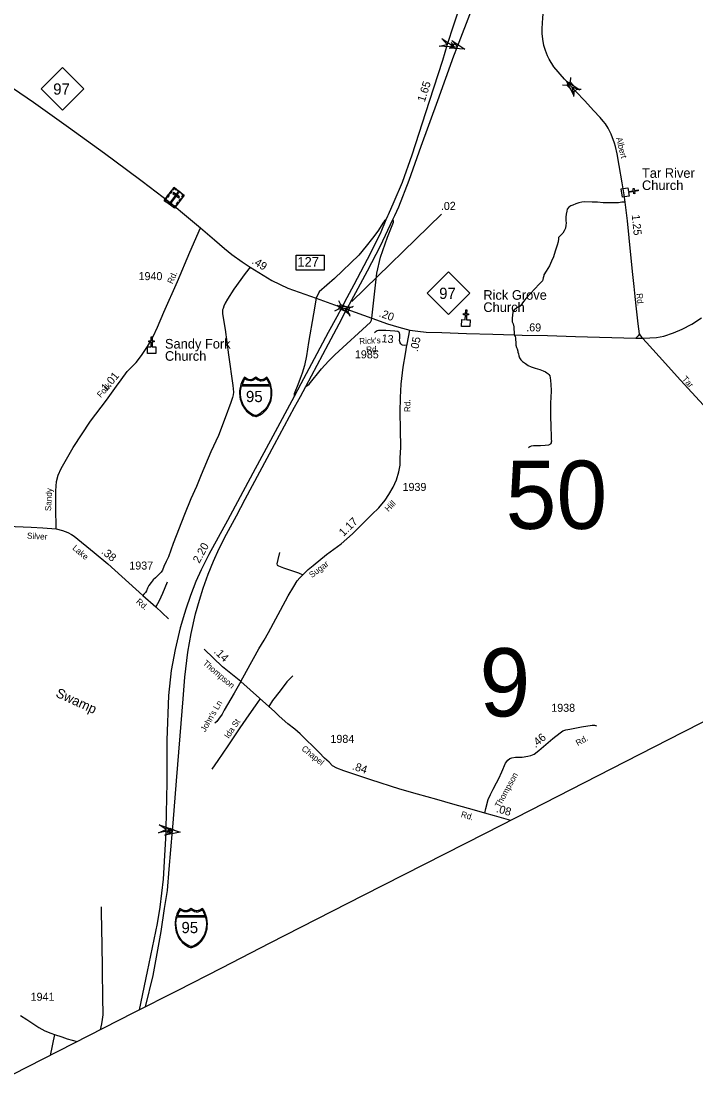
# Model space of a CAD drawing. Extents: x 2220236 to 2384410, y 720751 to 894131.
# Drawn here: x 2298391 to 2308913, y 748943 to 765749 of the extents above; entities that cross this region are included whole.
import ezdxf

# ---------------------------------------------------------------- set-up
doc = ezdxf.new("R2010")
doc.units = 0
doc.layers.add('Default', color=7, linetype='Continuous')

msp = doc.modelspace()

# ---------------------------------------------------------------- linework, layer by layer
at = {"layer": 'Default'}
for p, q in [((2305081, 765345), (2305096, 765356)), ((2305112, 765401), (2305106, 765419)), ((2305111, 765351), (2305127, 765396)), ((2305141, 765391), (2305157, 765401)), ((2305131, 765328), (2305126, 765346)), ((2306961, 764875), (2306959, 764806)), ((2306838, 764759), (2306907, 764757)), ((2307062, 764695), (2307131, 764693)), ((2307012, 764648), (2307009, 764579)), ((2303547, 761377), (2304946, 762738)), ((2303341, 761390), (2303370, 761328)), ((2303284, 761232), (2303346, 761261)), ((2303489, 761211), (2303518, 761149)), ((2303512, 761276), (2303575, 761305)), ((2300683, 756421), (2300487, 756607)), ((2300668, 753075), (2300680, 753090)), ((2300682, 753137), (2300672, 753153)), ((2300695, 753089), (2300698, 753136)), ((2300721, 753072), (2300711, 753088)), ((2300714, 753135), (2300725, 753150)), ((2298906, 749925), (2298836, 749599))]:
    msp.add_line(p, q, dxfattribs=at)
for points in [[(2306782, 769281), (2306694, 769125), (2306293, 768418), (2306220, 768291), (2306042, 767948), (2305800, 767445), (2305475, 766664), (2305306, 766206), (2305135, 765692), (2305039, 765388)], [(2305198, 765358), (2305417, 765928), (2305571, 766299), (2305793, 766816), (2306037, 767338), (2306368, 767996), (2306568, 768369), (2306860, 768889), (2306985, 769098), (2307079, 769254)], [(2307047, 764657), (2306866, 764850), (2306702, 765040), (2306628, 765162), (2306601, 765214), (2306570, 765294), (2306548, 765372), (2306529, 765473), (2306521, 765563), (2306521, 765642), (2306532, 765807), (2306550, 766020), (2306566, 766158), (2306584, 766394), (2306595, 766521), (2306610, 766650), (2306634, 766765), (2306664, 766860), (2306711, 766971)], [(2305039, 765388), (2304961, 765138), (2304756, 764498), (2304486, 763661), (2304332, 763236), (2304205, 762933), (2304113, 762728), (2304106, 762711), (2304081, 762649)], [(2304190, 762659), (2304219, 762721), (2304283, 762854), (2304445, 763270), (2304631, 763804), (2304892, 764518), (2305142, 765211), (2305198, 765358)], [(2298265, 764703), (2298578, 764488), (2299124, 764099), (2299686, 763691), (2300028, 763439), (2300272, 763253), (2300711, 762924), (2300998, 762685), (2301184, 762528)], [(2308085, 760803), (2308038, 760873), (2308020, 761028), (2307994, 761262), (2307974, 761454), (2307955, 761610), (2307936, 761799), (2307905, 762107), (2307851, 762638), (2307814, 762930), (2307800, 763044), (2307767, 763232), (2307721, 763500), (2307690, 763681), (2307666, 763795), (2307651, 763850), (2307599, 763992), (2307550, 764085), (2307507, 764151), (2307471, 764194), (2307423, 764248), (2307321, 764361), (2307184, 764511), (2307047, 764657)], [(2307814, 762930), (2307766, 762926), (2307713, 762918), (2307625, 762917), (2307473, 762918), (2307383, 762927), (2307298, 762929), (2307185, 762933), (2307139, 762927), (2307092, 762918), (2307047, 762899), (2306998, 762880), (2306967, 762870), (2306938, 762849), (2306912, 762820), (2306903, 762788), (2306892, 762741), (2306891, 762695), (2306891, 762641), (2306892, 762598), (2306891, 762569), (2306882, 762519), (2306863, 762478), (2306840, 762445), (2306819, 762423), (2306794, 762396), (2306773, 762377), (2306773, 762353), (2306767, 762310), (2306753, 762257), (2306724, 762164), (2306698, 762076), (2306666, 762005), (2306632, 761935), (2306581, 761852), (2306547, 761792), (2306544, 761775), (2306537, 761747), (2306531, 761722), (2306523, 761701), (2306508, 761684), (2306472, 761645), (2306336, 761500), (2306264, 761424), (2306234, 761382), (2306214, 761353), (2306198, 761329), (2306189, 761316), (2306172, 761300), (2306142, 761288), (2306120, 761273), (2306096, 761258), (2306083, 761245), (2306072, 761230), (2306062, 761205), (2306058, 761170), (2306051, 761111), (2306053, 761060), (2306067, 761029), (2306075, 760982), (2306078, 760941), (2306080, 760903), (2306082, 760855)], [(2298931, 757827), (2298927, 758158), (2298927, 758421), (2298938, 758567), (2298962, 758661), (2299011, 758768), (2299195, 759093), (2299468, 759506), (2299719, 759837), (2299795, 759946), (2299872, 760051), (2299947, 760153), (2300042, 760280), (2300182, 760421), (2300266, 760530), (2300358, 760671), (2300411, 760761), (2300445, 760827), (2300516, 760977), (2300614, 761210), (2300824, 761686), (2301021, 762146), (2301184, 762528)], [(2301184, 762528), (2301403, 762338), (2301559, 762206), (2301674, 762111), (2301835, 761997), (2301961, 761913), (2302299, 761704), (2302550, 761585), (2302989, 761428)], [(2304081, 762649), (2304059, 762634), (2304042, 762613), (2303952, 762477), (2303871, 762365), (2303774, 762239), (2303656, 762101), (2303275, 761733), (2303040, 761526), (2302989, 761428)], [(2304081, 762649), (2304003, 762458), (2303840, 762130), (2303579, 761638), (2303471, 761431), (2303393, 761281)], [(2303472, 761255), (2303550, 761400), (2303612, 761514), (2303794, 761854), (2303993, 762245), (2304190, 762659)], [(2303858, 761117), (2303899, 761444), (2303937, 761821), (2303996, 762071), (2304106, 762380), (2304196, 762613), (2304200, 762634), (2304190, 762659)], [(2301961, 761913), (2301880, 761815), (2301707, 761570), (2301607, 761415), (2301568, 761348), (2301549, 761304), (2301538, 761269), (2301531, 761246), (2301531, 761213), (2301529, 761181), (2301568, 760939), (2301623, 760545), (2301688, 760066), (2301697, 760011), (2301700, 759958), (2301695, 759916), (2301686, 759877), (2301658, 759796), (2301570, 759560), (2301464, 759282), (2301346, 759028), (2301198, 758667), (2301124, 758487), (2301036, 758293), (2300934, 758050), (2300756, 757596), (2300684, 757390), (2300647, 757314), (2300615, 757235), (2300590, 757182), (2300569, 757149), (2300542, 757118), (2300510, 757086), (2300481, 757059), (2300444, 757027), (2300416, 756987), (2300379, 756939), (2300358, 756897), (2300340, 756855), (2300324, 756832), (2300298, 756805), (2300283, 756786)], [(2302989, 761428), (2302949, 761181), (2302873, 760733), (2302839, 760525), (2302808, 760377), (2302774, 760259), (2302742, 760172), (2302703, 760076), (2302645, 759935), (2302646, 759891)], [(2302989, 761428), (2303393, 761281)], [(2303393, 761281), (2303313, 761136), (2303179, 760892), (2302960, 760479), (2302752, 760091), (2302646, 759891)], [(2302829, 760047), (2303183, 760717), (2303391, 761107), (2303419, 761161), (2303472, 761255)], [(2303393, 761281), (2303433, 761268), (2303472, 761255)], [(2303472, 761255), (2303858, 761117)], [(2302829, 760047), (2302880, 760083), (2303072, 760323), (2303182, 760445), (2303285, 760544), (2303837, 761052), (2303854, 761084), (2303858, 761117)], [(2303858, 761117), (2304105, 761027), (2304284, 760974), (2304455, 760928)], [(2308085, 760803), (2308200, 760806), (2308304, 760815), (2308417, 760835), (2308572, 760885), (2308707, 760942), (2308858, 761023), (2309007, 761123)], [(2304408, 760693), (2304363, 760691), (2304337, 760693), (2304327, 760700), (2304312, 760713), (2304302, 760732), (2304294, 760765), (2304295, 760806), (2304299, 760835), (2304299, 760863), (2304294, 760884), (2304282, 760897), (2304265, 760905), (2304219, 760911), (2304147, 760916), (2304081, 760922), (2303988, 760924), (2303965, 760924), (2303944, 760917), (2303912, 760897), (2303902, 760889)], [(2304408, 760693), (2304412, 760711), (2304455, 760928)], [(2304455, 760928), (2304577, 760911), (2304709, 760896), (2304953, 760890), (2305340, 760877), (2305747, 760866), (2306082, 760855), (2306206, 760851), (2306602, 760843), (2307040, 760828), (2307984, 760801), (2308085, 760803)], [(2306082, 760855), (2306096, 760830), (2306103, 760811), (2306104, 760777), (2306109, 760740), (2306110, 760696), (2306117, 760660), (2306129, 760635), (2306139, 760600), (2306142, 760584), (2306150, 760559), (2306154, 760525), (2306166, 760497), (2306185, 760464), (2306213, 760438), (2306260, 760405), (2306302, 760378), (2306346, 760357), (2306409, 760333), (2306481, 760313), (2306536, 760295), (2306573, 760278), (2306595, 760262), (2306608, 760250), (2306623, 760237), (2306637, 760215), (2306644, 760184), (2306652, 760140), (2306656, 760079), (2306658, 759987), (2306657, 759873), (2306649, 759799), (2306648, 759676), (2306649, 759594), (2306656, 759414), (2306660, 759277), (2306662, 759221), (2306664, 759192), (2306662, 759179), (2306660, 759166), (2306649, 759151), (2306637, 759141), (2306616, 759133), (2306565, 759128), (2306494, 759121), (2306384, 759121), (2306350, 759118), (2306329, 759108), (2306311, 759095), (2306306, 759089)], [(2308038, 760873), (2308021, 760842), (2307984, 760801)], [(2301813, 755438), (2301901, 755603), (2302098, 755950), (2302179, 756086), (2302245, 756206), (2302361, 756420), (2302433, 756553), (2302554, 756780), (2302642, 756923), (2302697, 757013), (2302736, 757060), (2302781, 757109), (2302864, 757188), (2302944, 757253), (2303155, 757422), (2303380, 757593), (2303557, 757747), (2303717, 757903), (2303858, 758048), (2303968, 758155), (2304066, 758273), (2304126, 758359), (2304192, 758476), (2304243, 758588), (2304282, 758716), (2304301, 758817), (2304305, 758928), (2304314, 759103), (2304308, 759379), (2304305, 759649), (2304310, 759878), (2304318, 760087), (2304348, 760351), (2304384, 760556), (2304408, 760693)], [(2309154, 759631), (2308680, 760148), (2308349, 760515), (2308148, 760736), (2308085, 760803)], [(2319981, 760403), (2317987, 759382), (2316918, 758831), (2315940, 758332), (2312438, 756546), (2310566, 755586), (2308713, 754646), (2307603, 754075), (2306331, 753423), (2305629, 753064), (2303724, 752098), (2302269, 751355), (2301514, 750963), (2300820, 750611), (2300140, 750264), (2297549, 748943)], [(2300748, 753112), (2300757, 753228), (2300811, 753888), (2300867, 754590), (2300917, 755169), (2300940, 755506), (2300988, 755899), (2301038, 756192), (2301108, 756498), (2301167, 756711), (2301226, 756897), (2301305, 757119), (2301386, 757321), (2301479, 757520), (2301591, 757740), (2301746, 758029), (2301883, 758290), (2302338, 759141), (2302655, 759726), (2302744, 759892), (2302829, 760047)], [(2302646, 759891), (2302317, 759273), (2302003, 758695), (2301605, 757953), (2301316, 757422), (2301195, 757183), (2301114, 757001), (2301030, 756782), (2300957, 756571), (2300934, 756501), (2300870, 756279), (2300788, 755939), (2300727, 755610), (2300687, 755220), (2300662, 754523), (2300659, 753865), (2300646, 753144)], [(2297087, 757898), (2297820, 757876), (2298292, 757859), (2298541, 757853), (2298725, 757842), (2298931, 757827)], [(2298931, 757827), (2299033, 757799), (2299112, 757767), (2299170, 757734), (2299211, 757711), (2299527, 757454), (2299740, 757276), (2300283, 756786), (2300487, 756607)], [(2302417, 757456), (2302394, 757345), (2302377, 757280), (2302383, 757257), (2302405, 757246), (2302479, 757216), (2302713, 757139), (2302781, 757109)], [(2300667, 756991), (2300593, 756816), (2300540, 756699), (2300487, 756607)], [(2301813, 755438), (2301529, 755671), (2301242, 755946)], [(2301813, 755438), (2301709, 755258), (2301557, 754995), (2301523, 754931), (2301465, 754850), (2301441, 754818), (2301409, 754788)], [(2305624, 753384), (2305461, 753431), (2305369, 753456), (2305125, 753526), (2304877, 753595), (2304574, 753680), (2304298, 753757), (2303843, 753905), (2303421, 754043), (2303314, 754088), (2303248, 754122), (2303194, 754179), (2303120, 754244), (2303037, 754329), (2302740, 754622), (2302657, 754695), (2302551, 754779), (2302412, 754901), (2302339, 754970), (2302250, 755050), (2301813, 755438)], [(2302628, 755529), (2302534, 755433), (2302427, 755296), (2302309, 755142), (2302250, 755050)], [(2301369, 754070), (2301461, 754205), (2301615, 754434), (2301805, 754718), (2301946, 754921), (2302042, 755060), (2302115, 755167)], [(2305624, 753384), (2305640, 753458), (2305677, 753596), (2305711, 753675), (2305757, 753759), (2305808, 753856), (2305844, 753923), (2305891, 754031), (2305949, 754164), (2305982, 754210), (2306013, 754238), (2306045, 754250), (2306104, 754258), (2306208, 754260), (2306298, 754272), (2306345, 754284), (2306395, 754307), (2306468, 754362), (2306687, 754548), (2306799, 754640), (2306841, 754668), (2306890, 754684), (2306951, 754698), (2307134, 754732), (2307302, 754761), (2307336, 754759), (2307370, 754749)], [(2306030, 753269), (2305778, 753341), (2305624, 753384)], [(2300646, 753144), (2300645, 753079), (2300625, 752725), (2300600, 752354), (2300550, 751916), (2300508, 751660), (2300355, 750912), (2300230, 750310)], [(2300325, 750359), (2300445, 750846), (2300572, 751536), (2300625, 751893), (2300668, 752177), (2300698, 752511), (2300748, 753112)], [(2299632, 751922), (2299636, 751817), (2299640, 751604), (2299652, 750992), (2299657, 750433), (2299661, 750314), (2299662, 750234), (2299652, 750159), (2299639, 750093), (2299621, 749999)], [(2298374, 750225), (2298474, 750162), (2298584, 750087), (2298661, 750038), (2298753, 749984), (2298846, 749946), (2298906, 749925), (2299022, 749888), (2299104, 749861), (2299261, 749816)]]:
    msp.add_lwpolyline(points, dxfattribs=at)
for points in [[(2304952, 765484), (2305155, 765349), (2304911, 765365), (2305039, 765388)], [(2305111, 765455), (2305314, 765319), (2305070, 765335), (2305198, 765358)], [(2305126, 765346), (2305141, 765390), (2305112, 765401), (2305096, 765356)], [(2298698, 764696), (2299031, 765029), (2299364, 764696), (2299031, 764363)], [(2307015, 764599), (2306902, 764815), (2307108, 764684), (2306985, 764725)], [(2306959, 764806), (2307062, 764695), (2307011, 764647), (2306907, 764757)], [(2300772, 763158), (2300931, 763039), (2300778, 762835), (2300619, 762954)], [(2300661, 763010), (2300687, 763045), (2300696, 763038), (2300670, 763003)], [(2300701, 763064), (2300727, 763099), (2300736, 763092), (2300710, 763057)], [(2300841, 763069), (2300826, 763080), (2300705, 762918), (2300720, 762907)], [(2300746, 763123), (2300755, 763117), (2300774, 763142), (2300807, 763118), (2300813, 763127), (2300772, 763158)], [(2300764, 763079), (2300752, 763064), (2300847, 762994), (2300858, 763009)], [(2300831, 763114), (2300872, 763083), (2300866, 763073), (2300824, 763105)], [(2300905, 763004), (2300896, 763011), (2300915, 763037), (2300883, 763061), (2300889, 763070), (2300931, 763039)], [(2307859, 763152), (2307868, 763096), (2307943, 763107), (2307938, 763139), (2307954, 763141), (2307959, 763110), (2308018, 763119), (2308021, 763103), (2307961, 763094), (2307966, 763062), (2307950, 763060), (2307946, 763092), (2307870, 763080), (2307879, 763023), (2307773, 763008), (2307754, 763137)], [(2300646, 762934), (2300652, 762944), (2300635, 762957), (2300659, 762989), (2300650, 762996), (2300619, 762954)], [(2300672, 762929), (2300740, 762878), (2300733, 762869), (2300665, 762920)], [(2300752, 762855), (2300759, 762864), (2300776, 762851), (2300801, 762883), (2300810, 762876), (2300778, 762835)], [(2300813, 762900), (2300839, 762934), (2300848, 762927), (2300822, 762893)], [(2300852, 762952), (2300878, 762987), (2300887, 762980), (2300861, 762946)], [(2302681, 762098), (2303116, 762098), (2303116, 761865), (2302681, 761865)], [(2304724, 761505), (2305057, 761838), (2305390, 761505), (2305057, 761172)], [(2303370, 761328), (2303512, 761276), (2303488, 761210), (2303346, 761261)], [(2303515, 761170), (2303317, 761312), (2303559, 761288), (2303431, 761269)], [(2305263, 761094), (2305320, 761092), (2305323, 761168), (2305291, 761170), (2305291, 761186), (2305323, 761184), (2305326, 761244), (2305342, 761244), (2305339, 761184), (2305371, 761182), (2305371, 761166), (2305339, 761168), (2305336, 761092), (2305393, 761089), (2305389, 760983), (2305258, 760988)], [(2300356, 760670), (2300413, 760670), (2300413, 760746), (2300381, 760746), (2300381, 760762), (2300413, 760762), (2300413, 760822), (2300429, 760822), (2300429, 760762), (2300461, 760762), (2300461, 760746), (2300429, 760746), (2300429, 760670), (2300487, 760670), (2300487, 760563), (2300356, 760563)], [(2302048, 759581), (2302058, 759582), (2302070, 759585), (2302083, 759589), (2302097, 759595), (2302118, 759607), (2302134, 759616), (2302154, 759629), (2302180, 759653), (2302206, 759681), (2302229, 759712), (2302247, 759741), (2302263, 759774), (2302277, 759805), (2302287, 759840), (2302294, 759874), (2302298, 759910), (2302300, 759949), (2302298, 759994), (2302290, 760040), (2302283, 760068), (2302272, 760102), (2302263, 760124), (2302242, 760162), (2302223, 760192), (2302196, 760172), (2302178, 760163), (2302167, 760158), (2302156, 760156), (2302136, 760153), (2302123, 760154), (2302111, 760157), (2302101, 760159), (2302092, 760163), (2302048, 760192), (2302004, 760163), (2301995, 760159), (2301985, 760157), (2301976, 760154), (2301961, 760153), (2301949, 760154), (2301937, 760156), (2301928, 760158), (2301917, 760163), (2301872, 760192), (2301855, 760166), (2301840, 760140), (2301825, 760105), (2301815, 760077), (2301808, 760054), (2301800, 760012), (2301796, 759975), (2301795, 759949), (2301800, 759885), (2301807, 759851), (2301814, 759823), (2301838, 759763), (2301856, 759729), (2301871, 759705), (2301893, 759678), (2301905, 759665), (2301949, 759626), (2301979, 759605), (2302003, 759592), (2302014, 759588), (2302032, 759583)], [(2301878, 760171), (2301867, 760154), (2301854, 760131), (2301844, 760107), (2301834, 760081), (2302265, 760081), (2302255, 760104), (2302244, 760126), (2302233, 760147), (2302219, 760167), (2302195, 760151), (2302178, 760143), (2302163, 760138), (2302151, 760135), (2302133, 760134), (2302124, 760134), (2302099, 760140), (2302081, 760147), (2302064, 760159), (2302051, 760171), (2302017, 760151), (2302001, 760144), (2301984, 760139), (2301965, 760137), (2301935, 760140), (2301912, 760148), (2301892, 760159)], [(2302268, 760060), (2302272, 760048), (2302279, 760021), (2302282, 760000), (2302285, 759976), (2302284, 759935), (2302282, 759892), (2302278, 759867), (2302273, 759844), (2302266, 759818), (2302254, 759785), (2302239, 759756), (2302219, 759724), (2302197, 759696), (2302188, 759685), (2302170, 759666), (2302138, 759640), (2302114, 759623), (2302086, 759606), (2302072, 759600), (2302055, 759596), (2302042, 759597), (2302025, 759601), (2302011, 759605), (2301982, 759621), (2301958, 759637), (2301918, 759670), (2301897, 759695), (2301877, 759724), (2301859, 759754), (2301840, 759794), (2301826, 759834), (2301817, 759877), (2301810, 759929), (2301809, 759962), (2301811, 759992), (2301814, 760009), (2301818, 760029), (2301826, 760060)], [(2300538, 753202), (2300768, 753122), (2300529, 753076), (2300647, 753131)], [(2300638, 753166), (2300868, 753085), (2300629, 753040), (2300747, 753094)], [(2300711, 753088), (2300714, 753135), (2300682, 753137), (2300680, 753090)], [(2301041, 751286), (2301051, 751287), (2301063, 751289), (2301076, 751294), (2301090, 751300), (2301111, 751311), (2301127, 751321), (2301147, 751334), (2301173, 751358), (2301199, 751385), (2301222, 751416), (2301240, 751445), (2301256, 751478), (2301270, 751509), (2301280, 751545), (2301287, 751579), (2301291, 751615), (2301293, 751654), (2301291, 751699), (2301283, 751744), (2301276, 751773), (2301265, 751807), (2301256, 751828), (2301235, 751867), (2301216, 751896), (2301189, 751877), (2301171, 751868), (2301160, 751863), (2301149, 751861), (2301129, 751858), (2301116, 751859), (2301104, 751861), (2301094, 751864), (2301085, 751868), (2301041, 751896), (2300997, 751868), (2300988, 751863), (2300978, 751861), (2300969, 751859), (2300954, 751858), (2300942, 751859), (2300930, 751861), (2300921, 751863), (2300910, 751868), (2300865, 751896), (2300848, 751871), (2300833, 751845), (2300818, 751809), (2300808, 751781), (2300801, 751759), (2300793, 751717), (2300789, 751680), (2300788, 751654), (2300793, 751590), (2300800, 751555), (2300807, 751528), (2300831, 751468), (2300849, 751434), (2300864, 751410), (2300886, 751383), (2300898, 751370), (2300942, 751330), (2300972, 751310), (2300996, 751297), (2301007, 751293), (2301025, 751288)], [(2301261, 751765), (2301265, 751752), (2301272, 751725), (2301275, 751704), (2301278, 751680), (2301277, 751639), (2301275, 751597), (2301271, 751572), (2301266, 751549), (2301259, 751523), (2301247, 751489), (2301232, 751461), (2301212, 751429), (2301190, 751401), (2301181, 751389), (2301163, 751371), (2301131, 751345), (2301107, 751327), (2301079, 751311), (2301065, 751304), (2301048, 751301), (2301035, 751302), (2301018, 751306), (2301004, 751310), (2300975, 751326), (2300951, 751342), (2300911, 751374), (2300890, 751399), (2300870, 751429), (2300852, 751459), (2300833, 751499), (2300819, 751538), (2300810, 751582), (2300803, 751634), (2300802, 751666), (2300804, 751697), (2300807, 751713), (2300811, 751733), (2300819, 751764)], [(2300871, 751876), (2300860, 751859), (2300847, 751836), (2300837, 751812), (2300827, 751786), (2301258, 751786), (2301248, 751808), (2301237, 751831), (2301226, 751851), (2301212, 751871), (2301188, 751856), (2301171, 751848), (2301156, 751843), (2301144, 751840), (2301126, 751839), (2301117, 751839), (2301092, 751845), (2301074, 751852), (2301057, 751863), (2301044, 751876), (2301010, 751855), (2300994, 751849), (2300977, 751844), (2300958, 751842), (2300928, 751845), (2300905, 751853), (2300885, 751863)]]:
    msp.add_lwpolyline(points, close=True, dxfattribs=at)

# ---------------------------------------------------------------- texts
for s, height, p in [('97', 175, (2298885, 764607)), ('Tar River ', 150, (2308078, 763308)), ('Church', 150, (2308078, 763117)), ('127', 150, (2302699, 761920)), ('1940', 125, (2300218, 761710)), ('97', 175, (2304911, 761416)), ('Rick Grove', 150, (2305601, 761403)), ('Church', 150, (2305601, 761212)), ('Sandy Fork', 150, (2300630, 760641)), ('Church', 150, (2300630, 760450)), ('1985', 125, (2303596, 760488)), ('95', 175, (2301895, 759805)), ('50', 1066.3, (2305949, 757824)), ('1939', 125, (2304340, 758417)), ('1937', 125, (2300074, 757189)), ('9', 1066, (2305541, 754895)), ('1938', 125, (2306662, 754967)), ('1984', 125, (2303214, 754482)), ('95', 175, (2300888, 751510)), ('1941', 125, (2298533, 750454))]:
    msp.add_text(s, height=height, dxfattribs=at).set_placement(p)
for s, height, rotation, p in [('1.65', 125, 72.2554, (2304685, 764483)), ('Albert', 95, 283.5669, (2307675, 763929)), ('.02', 125, 1.0993, (2304939, 762804)), ('1.25', 125, 275.9601, (2307918, 762727)), ('.49', 125, 328.2373, (2301977, 761977)), ('Rd.', 95, 66.1365, (2300747, 761643)), ('Rd.', 95, 275.5818, (2307990, 761500)), ('.20', 125, 340.007, (2303962, 761146)), ('.69', 125, 358.7606, (2306270, 760912)), ("Rick's", 95, 2.9203, (2303666, 760708)), ('.13', 125, 354.1416, (2303962, 760746)), ('.05', 125, 78.7019, (2304578, 760584)), ('Rd.', 95, 2.9203, (2303774, 760576)), ('1.01', 125, 49.9672, (2299715, 759962)), ('Tar', 95, 312.396, (2308697, 760160)), ('Fork', 95, 47.8643, (2299629, 759866)), ('Rd.', 95, 90.6211, (2304464, 759650)), ('Sandy', 95, 86.9546, (2298851, 758099)), ('Hill', 95, 46.2364, (2304120, 758086)), ('1.17', 125, 44.244, (2303418, 757699)), ('Silver', 95, 356.5614, (2298474, 757673)), ('Lake', 95, 319.4554, (2299177, 757512)), ('.38', 125, 320.0341, (2299627, 757452)), ('2.20', 125, 61.4241, (2301166, 757278)), ('Sugar', 95, 37.1226, (2302925, 757054)), ('Rd.', 95, 319.4554, (2300170, 756676)), ('Thompson', 95, 319.4554, (2301213, 755714)), ('.14', 125, 316.2718, (2301385, 755896)), ('Swamp', 150, 335.3005, (2298913, 755209)), ("John's Ln", 95, 59.6538, (2301258, 754644)), ('Ida St', 95, 55.8081, (2301625, 754541)), ('.46', 125, 40.4042, (2306415, 754398)), ('Chapel', 95, 321.0927, (2302754, 754375)), ('Rd.', 95, 29.5528, (2307077, 754430)), ('.84', 125, 341.8601, (2303544, 754069)), ('Thompson', 95, 61.1643, (2305857, 753459)), ('.08', 125, 344.1488, (2305793, 753402)), ('Rd.', 95, 343.8189, (2305244, 753326))]:
    msp.add_text(s, height=height, rotation=rotation, dxfattribs=at).set_placement(p)

doc.saveas('drawing.dxf')
